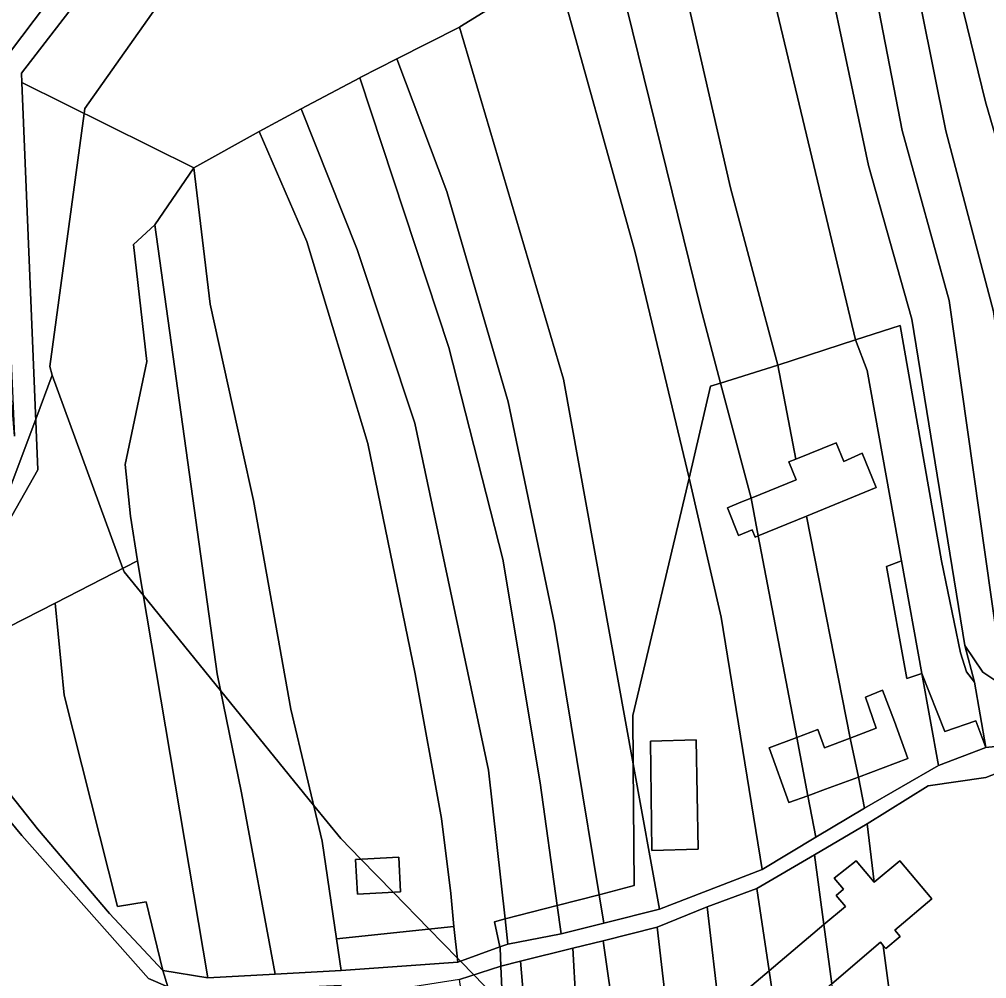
# Model space of a CAD drawing. Extents: x -502026 to -497664, y -1143484 to -1138019.
# Drawn here: x -499060 to -498838.8, y -1140861 to -1140641.6 of the extents above; entities that cross this region are included whole.
import ezdxf

# ---------------------------------------------------------------- set-up
doc = ezdxf.new("R2010")
doc.units = 0
for name, color, linetype in [('31', 7, 'Continuous'), ('37', 7, 'Continuous'), ('55', 7, 'Continuous'), ('62', 7, 'Continuous'), ('7', 7, 'Continuous')]:
    doc.layers.add(name, color=color, linetype=linetype)

msp = doc.modelspace()

# ---------------------------------------------------------------- linework, layer by layer
at = {"layer": '31'}
msp.add_lwpolyline([(-498937.32, -1140629.72), (-498959.23, -1140643.29), (-498959.33, -1140643.34), (-498973.7, -1140650.63), (-498982.06, -1140654.88), (-498982.16, -1140654.94), (-498995.52, -1140662.09), (-499005.19, -1140667.27), (-499020.1, -1140675.56), (-499059.42, -1140656.04), (-499059.51, -1140653.93), (-499039.93, -1140628.44)], dxfattribs=at)
at = {"layer": '37'}
for points in [[(-498868.78, -1140714.9), (-498886.5, -1140720.67), (-498897.34, -1140680.14), (-498911.97, -1140616.22), (-498894.57, -1140606.97)], [(-498879.88, -1140608.33), (-498865.79, -1140674.99), (-498855.85, -1140710.14), (-498843.75, -1140784.8), (-498841.59, -1140793.2), (-498843.41, -1140790.82), (-498844.72, -1140786.5), (-498849.11, -1140765.45), (-498858.59, -1140711.59), (-498868.78, -1140714.9), (-498894.57, -1140606.97)], [(-498886.5, -1140720.67), (-498899.62, -1140724.8), (-498904.24, -1140707.39), (-498924.99, -1140623.14), (-498911.97, -1140616.22), (-498897.34, -1140680.14)], [(-498899.62, -1140724.8), (-498901.91, -1140725.52), (-498906.82, -1140746.51), (-498919.24, -1140694.63), (-498937.32, -1140629.72), (-498937.03, -1140629.54), (-498924.99, -1140623.14), (-498904.24, -1140707.39)], [(-498906.82, -1140746.51), (-498919.69, -1140800.87), (-498919.61, -1140811.92), (-498935.58, -1140723.88), (-498959.33, -1140643.34), (-498959.23, -1140643.29), (-498937.32, -1140629.72), (-498919.24, -1140694.63)], [(-498919.61, -1140811.92), (-498919.41, -1140839.75), (-498927.43, -1140841.82), (-498937.62, -1140779.94), (-498948.21, -1140729.11), (-498962.26, -1140680.97), (-498973.7, -1140650.63), (-498959.33, -1140643.34), (-498935.58, -1140723.88)], [(-498927.43, -1140841.82), (-498936.98, -1140844.29), (-498940.91, -1140816.25), (-498949.42, -1140765.04), (-498961.81, -1140716.65), (-498982.16, -1140654.94), (-498982.06, -1140654.88), (-498973.7, -1140650.63), (-498962.26, -1140680.97), (-498948.21, -1140729.11), (-498937.62, -1140779.94)], [(-498936.98, -1140844.29), (-498948.93, -1140847.38), (-498952.74, -1140813.37), (-498969.59, -1140733.98), (-498982.74, -1140694.27), (-498995.52, -1140662.09), (-498982.16, -1140654.94), (-498961.81, -1140716.65), (-498949.42, -1140765.04), (-498940.91, -1140816.25)], [(-498948.93, -1140847.38), (-498951.35, -1140848), (-498950.11, -1140853.73), (-498959.73, -1140857.26), (-498960.64, -1140849.07), (-498961.35, -1140841.54), (-498963.42, -1140824.38), (-498969.45, -1140791.28), (-498980.28, -1140738.62), (-498994.23, -1140692.39), (-499005.19, -1140667.27), (-498995.52, -1140662.09), (-498982.74, -1140694.27), (-498969.59, -1140733.98), (-498952.74, -1140813.37)], [(-498960.64, -1140849.07), (-498987.49, -1140851.9), (-498990.74, -1140829.55), (-498997.95, -1140799.42), (-499006.43, -1140751.67), (-499009.1, -1140739.58), (-499016.37, -1140706.74), (-499020.1, -1140675.56), (-499005.19, -1140667.27), (-498994.23, -1140692.39), (-498980.28, -1140738.62), (-498969.45, -1140791.28), (-498963.42, -1140824.38), (-498961.35, -1140841.54)], [(-498987.49, -1140851.9), (-498986.43, -1140859.19), (-499001.5, -1140859.99), (-499009.17, -1140818.53), (-499014.78, -1140791.28), (-499029, -1140688.61), (-499020.1, -1140675.56), (-499016.37, -1140706.74), (-499009.1, -1140739.58), (-499006.43, -1140751.67), (-498997.95, -1140799.42), (-498990.74, -1140829.55)], [(-499001.5, -1140859.99), (-499016.91, -1140860.81), (-499032.97, -1140765.49), (-499034.62, -1140755.24), (-499035.84, -1140743.39), (-499030.81, -1140719.88), (-499033.93, -1140693.11), (-499029, -1140688.61), (-499014.78, -1140791.28), (-499009.17, -1140818.53)], [(-499016.91, -1140860.81), (-499027.17, -1140859.16), (-499031.03, -1140843.42), (-499037.55, -1140844.52), (-499049.74, -1140796.19), (-499051.81, -1140775.1), (-499032.97, -1140765.49)], [(-499027.17, -1140859.16), (-499039.41, -1140846.13), (-499055.84, -1140826.78), (-499083.85, -1140791.45), (-499051.81, -1140775.1), (-499049.74, -1140796.19), (-499037.55, -1140844.52), (-499031.03, -1140843.42)], [(-498972.84, -1140841.17), (-498973.25, -1140833.24), (-498983.15, -1140833.74), (-498982.69, -1140841.7)], [(-498959.73, -1140857.26), (-498986.43, -1140859.19), (-498987.49, -1140851.9), (-498960.64, -1140849.07)], [(-498941.88, -1140897.91), (-498929.33, -1140978.43), (-498931.07, -1140992.17), (-498931.93, -1140999.36), (-498923.91, -1141013.22), (-498922.61, -1141021.53), (-498929.11, -1141022.36), (-498934.05, -1141023), (-498950.46, -1140920.8), (-498959.32, -1140861.25), (-498949.88, -1140858.17), (-498949.21, -1140873.52), (-498943.73, -1140891.64)]]:
    msp.add_lwpolyline(points, close=True, dxfattribs=at)
at = {"layer": '55'}
for points in [[(-499064.92, -1140652.65), (-499045.77, -1140627.37), (-499039.93, -1140628.44), (-499059.51, -1140653.93), (-499059.42, -1140656.04), (-499055.8, -1140744.6), (-499080.97, -1140788.98)], [(-498829.76, -1140811.43), (-498838.99, -1140814.99), (-498852.13, -1140816.9), (-498866.08, -1140825.62), (-498878.17, -1140832.7), (-498891.32, -1140840.4), (-498902.68, -1140844.57), (-498914.15, -1140849.26), (-498926.5, -1140852.34), (-498933.45, -1140854.08), (-498945.37, -1140857.05), (-498949.88, -1140858.17), (-498950.06, -1140853.98), (-498950.11, -1140853.73), (-498948.29, -1140853.13), (-498936.08, -1140850.74), (-498926.35, -1140848.37), (-498913.59, -1140845.11), (-498890.12, -1140836.06), (-498877.86, -1140828.7), (-498866.72, -1140822.01), (-498849.78, -1140812.26), (-498838.96, -1140808.18), (-498831.08, -1140807.31)], [(-498860.34, -1140869.46), (-498862.43, -1140853.43), (-498861.83, -1140854.15), (-498858.54, -1140851.4), (-498859.76, -1140849.92), (-498851.35, -1140842.75), (-498858.65, -1140834.08), (-498864.47, -1140838.98), (-498866.08, -1140825.62), (-498852.13, -1140816.9), (-498838.99, -1140814.99), (-498829.76, -1140811.43)]]:
    msp.add_lwpolyline(points, dxfattribs=at)
for points in [[(-499061.08, -1140736.96), (-499064.16, -1140698.58), (-499068.76, -1140665.31), (-499063.95, -1140639.83), (-499052.36, -1140629.03), (-499045.77, -1140627.37), (-499064.92, -1140652.65)], [(-499020.1, -1140675.56), (-499029, -1140688.61), (-499033.93, -1140693.11), (-499030.81, -1140719.88), (-499035.84, -1140743.39), (-499034.62, -1140755.24), (-499032.97, -1140765.49), (-499051.81, -1140775.1), (-499083.85, -1140791.45), (-499088.14, -1140793.58), (-499093.69, -1140800.62), (-499095.98, -1140796.53), (-499080.97, -1140788.98), (-499055.8, -1140744.6), (-499059.42, -1140656.04)], [(-498841.59, -1140793.2), (-498838.96, -1140808.18), (-498841.28, -1140802.06), (-498848.33, -1140804.53), (-498853.59, -1140791.2), (-498858.25, -1140765.46), (-498866.12, -1140721.93), (-498868.78, -1140714.9), (-498858.59, -1140711.59), (-498849.11, -1140765.45), (-498844.72, -1140786.5), (-498843.41, -1140790.82)], [(-498858.25, -1140765.46), (-498861.65, -1140766.74), (-498857, -1140792.38), (-498853.59, -1140791.2), (-498849.78, -1140812.26), (-498866.72, -1140822.01), (-498868.07, -1140814.91), (-498856.83, -1140810.65), (-498859.83, -1140802.2), (-498862.57, -1140795.07), (-498866.51, -1140796.62), (-498864.05, -1140803.71), (-498869.99, -1140805.98), (-498880.01, -1140755.25), (-498864.06, -1140748.68), (-498867.26, -1140740.84), (-498871.46, -1140742.72), (-498873.19, -1140738.43), (-498882.42, -1140742.16), (-498886.5, -1140720.67), (-498868.78, -1140714.9), (-498866.12, -1140721.93)], [(-498882.42, -1140742.16), (-498884.01, -1140742.8), (-498882.36, -1140746.94), (-498892.65, -1140751.1), (-498899.62, -1140724.8), (-498886.5, -1140720.67)], [(-498892.65, -1140751.1), (-498894.96, -1140752.04), (-498898.08, -1140753.3), (-498895.52, -1140759.64), (-498892.39, -1140758.38), (-498891.69, -1140760.06), (-498891, -1140759.77), (-498882.21, -1140805.86), (-498888.54, -1140808.24), (-498883.98, -1140820.72), (-498879.67, -1140819.18), (-498877.86, -1140828.7), (-498890.12, -1140836.06), (-498899.51, -1140778.35), (-498906.82, -1140746.51), (-498901.91, -1140725.52), (-498899.62, -1140724.8)], [(-498880.01, -1140755.25), (-498891, -1140759.77), (-498892.65, -1140751.1), (-498882.36, -1140746.94), (-498884.01, -1140742.8), (-498882.42, -1140742.16), (-498873.19, -1140738.43), (-498871.46, -1140742.72), (-498867.26, -1140740.84), (-498864.06, -1140748.68)], [(-498890.12, -1140836.06), (-498913.59, -1140845.11), (-498919.61, -1140811.92), (-498919.69, -1140800.87), (-498906.82, -1140746.51), (-498899.51, -1140778.35)], [(-498891, -1140759.77), (-498891.69, -1140760.06), (-498892.39, -1140758.38), (-498895.52, -1140759.64), (-498898.08, -1140753.3), (-498894.96, -1140752.04), (-498892.65, -1140751.1)], [(-498869.99, -1140805.98), (-498875.89, -1140808.23), (-498877.38, -1140804.04), (-498882.21, -1140805.86), (-498891, -1140759.77), (-498880.01, -1140755.25)], [(-498853.59, -1140791.2), (-498857, -1140792.38), (-498861.65, -1140766.74), (-498858.25, -1140765.46)], [(-498834.88, -1140794.09), (-498824.4, -1140796.44), (-498814.65, -1140798.62), (-498813.42, -1140805.36), (-498821.9, -1140806.3), (-498831.08, -1140807.31), (-498838.96, -1140808.18), (-498841.59, -1140793.2), (-498843.75, -1140784.8), (-498839.62, -1140790.94)], [(-499027.17, -1140859.16), (-499026.07, -1140862.91), (-499030.49, -1140860.96), (-499059.43, -1140828.31), (-499088.14, -1140793.58), (-499083.85, -1140791.45), (-499055.84, -1140826.78), (-499039.41, -1140846.13)], [(-498838.96, -1140808.18), (-498849.78, -1140812.26), (-498853.59, -1140791.2), (-498848.33, -1140804.53), (-498841.28, -1140802.06)], [(-499026.07, -1140862.91), (-499025.31, -1140901.92), (-499045.76, -1140905.71), (-499036.36, -1140939.98), (-499029.76, -1140973.78), (-499028.12, -1140987.18), (-499023, -1141004.29), (-499026.05, -1141018.97), (-499027.79, -1141042.52), (-499029.21, -1141087.84), (-499073.37, -1141096.58), (-499074.18, -1141090.69), (-499058.7, -1141085.37), (-499061.09, -1141020.67), (-499052.02, -1141001.86), (-499042.46, -1140998.31), (-499057.38, -1140940.7), (-499073.21, -1140904.83), (-499068.35, -1140891.61), (-499076.01, -1140832.19), (-499093.69, -1140800.62), (-499088.14, -1140793.58), (-499059.43, -1140828.31), (-499030.49, -1140860.96)], [(-498868.07, -1140814.91), (-498869.99, -1140805.98), (-498864.05, -1140803.71), (-498866.51, -1140796.62), (-498862.57, -1140795.07), (-498859.83, -1140802.2), (-498856.83, -1140810.65)], [(-498869.99, -1140805.98), (-498868.07, -1140814.91), (-498875.61, -1140817.72), (-498879.67, -1140819.18), (-498882.21, -1140805.86), (-498877.38, -1140804.04), (-498875.89, -1140808.23)], [(-498904.76, -1140831.44), (-498915.36, -1140831.68), (-498915.68, -1140806.72), (-498905.24, -1140806.43)], [(-498904.76, -1140831.44), (-498905.24, -1140806.43), (-498915.68, -1140806.72), (-498915.36, -1140831.68)], [(-498879.67, -1140819.18), (-498883.98, -1140820.72), (-498888.54, -1140808.24), (-498882.21, -1140805.86)], [(-498913.59, -1140845.11), (-498926.35, -1140848.37), (-498927.43, -1140841.82), (-498919.41, -1140839.75), (-498919.61, -1140811.92)], [(-498866.72, -1140822.01), (-498877.86, -1140828.7), (-498879.67, -1140819.18), (-498875.61, -1140817.72), (-498868.07, -1140814.91)], [(-498864.47, -1140838.98), (-498868.62, -1140834.04), (-498873.65, -1140838.06), (-498871.55, -1140840.55), (-498873.23, -1140841.98), (-498871.08, -1140844.49), (-498876.02, -1140848.67), (-498878.17, -1140832.7), (-498866.08, -1140825.62)], [(-498972.84, -1140841.17), (-498982.69, -1140841.7), (-498983.15, -1140833.74), (-498973.25, -1140833.24)], [(-498876.02, -1140848.67), (-498888.51, -1140859.24), (-498891.32, -1140840.4), (-498878.17, -1140832.7)], [(-498864.47, -1140838.98), (-498858.65, -1140834.08), (-498851.35, -1140842.75), (-498859.76, -1140849.92), (-498858.54, -1140851.4), (-498861.83, -1140854.15), (-498862.43, -1140853.43), (-498863.05, -1140852.7), (-498874.21, -1140862.18), (-498876.02, -1140848.67), (-498871.08, -1140844.49), (-498873.23, -1140841.98), (-498871.55, -1140840.55), (-498873.65, -1140838.06), (-498868.62, -1140834.04)], [(-498888.51, -1140859.24), (-498899.85, -1140868.84), (-498902.68, -1140844.57), (-498891.32, -1140840.4)], [(-498926.35, -1140848.37), (-498936.08, -1140850.74), (-498936.98, -1140844.29), (-498927.43, -1140841.82)], [(-498936.08, -1140850.74), (-498948.29, -1140853.13), (-498948.93, -1140847.38), (-498936.98, -1140844.29)], [(-498899.85, -1140868.84), (-498901.05, -1140869.86), (-498902.23, -1140868.48), (-498905.59, -1140871.35), (-498904.42, -1140872.73), (-498910.8, -1140878.16), (-498914.15, -1140849.26), (-498902.68, -1140844.57)], [(-498948.29, -1140853.13), (-498950.11, -1140853.73), (-498951.35, -1140848), (-498948.93, -1140847.38)], [(-498910.8, -1140878.16), (-498914.4, -1140881.22), (-498912.57, -1140883.35), (-498914.65, -1140885.11), (-498910.87, -1140889.54), (-498909.6, -1140888.47), (-498906.95, -1140911.38), (-498912.43, -1140916.08), (-498905.46, -1140924.21), (-498897.85, -1140977.47), (-498896.18, -1140993.9), (-498906.51, -1141007.1), (-498912.97, -1140946.47), (-498926.5, -1140852.34), (-498914.15, -1140849.26)], [(-498874.21, -1140862.18), (-498886.51, -1140872.63), (-498888.51, -1140859.24), (-498876.02, -1140848.67)], [(-498949.88, -1140858.17), (-498959.32, -1140861.25), (-498986.02, -1140865.45), (-498986.43, -1140862.59), (-499001.47, -1140863.31), (-499016.46, -1140864.79), (-499026.07, -1140862.91), (-499027.17, -1140859.16), (-499016.91, -1140860.81), (-499001.5, -1140859.99), (-498986.43, -1140859.19), (-498959.73, -1140857.26), (-498950.11, -1140853.73), (-498950.06, -1140853.98)], [(-498912.99, -1141020.47), (-498919.31, -1141021.17), (-498919.45, -1141020.92), (-498923.91, -1141013.22), (-498929.33, -1140978.43), (-498925.95, -1140951.8), (-498941.88, -1140897.91), (-498945.37, -1140857.05), (-498933.45, -1140854.08), (-498930.68, -1140902.87)], [(-498906.51, -1141007.1), (-498909.95, -1141011.49), (-498905.69, -1141014.85), (-498905.18, -1141019.61), (-498912.99, -1141020.47), (-498930.68, -1140902.87), (-498933.45, -1140854.08), (-498926.5, -1140852.34), (-498912.97, -1140946.47)], [(-498862.43, -1140853.43), (-498860.34, -1140869.46), (-498861.28, -1140870.26), (-498862.56, -1140868.64), (-498872.26, -1140876.71), (-498874.21, -1140862.18), (-498863.05, -1140852.7)], [(-498941.88, -1140897.91), (-498943.73, -1140891.64), (-498949.21, -1140873.52), (-498949.88, -1140858.17), (-498945.37, -1140857.05)], [(-498886.51, -1140872.63), (-498898.24, -1140882.6), (-498899.85, -1140868.84), (-498888.51, -1140859.24)]]:
    msp.add_lwpolyline(points, close=True, dxfattribs=at)
at = {"layer": '62'}
for points in [[(-499023.5, -1140631.5), (-499045, -1140662), (-499045.15, -1140663.12), (-499053, -1140721), (-499052.5, -1140723), (-499056.27, -1140733.02), (-499067, -1140761.5)], [(-498949.5, -1140866.93), (-498956.07, -1140860.19), (-498959.14, -1140857.04), (-498959.83, -1140856.33), (-498966.33, -1140849.67), (-498974.54, -1140841.26), (-498981.94, -1140833.68), (-498986.5, -1140829), (-498992.7, -1140821.36), (-499013.99, -1140795.12), (-499031.64, -1140773.37), (-499036, -1140768), (-499036.3, -1140767.19), (-499052.5, -1140723), (-499053, -1140721), (-499045.15, -1140663.12), (-499045, -1140662), (-499023.5, -1140631.5)], [(-499067, -1140761.5), (-499056.27, -1140733.02), (-499052.5, -1140723), (-499036.3, -1140767.19), (-499036, -1140768), (-499031.64, -1140773.37), (-499013.99, -1140795.12), (-498992.7, -1140821.36), (-498986.5, -1140829), (-498981.94, -1140833.68), (-498974.54, -1140841.26), (-498966.33, -1140849.67), (-498959.83, -1140856.33), (-498959.14, -1140857.04), (-498956.07, -1140860.19), (-498949.5, -1140866.93)]]:
    msp.add_lwpolyline(points, dxfattribs=at)
at = {"layer": '7'}
for points in [[(-498795.52, -1140736.85), (-498794.52, -1140742.43), (-498821.88, -1140746.57), (-498828.24, -1140697.68), (-498839.03, -1140660.44), (-498851.62, -1140608.94), (-498827.48, -1140595.03), (-498814.32, -1140641.31), (-498802.78, -1140696.5)], [(-498869.14, -1140609.91), (-498858.08, -1140666.99), (-498847.32, -1140705.92), (-498834.88, -1140794.09), (-498839.62, -1140790.94), (-498843.75, -1140784.8), (-498855.85, -1140710.14), (-498865.79, -1140674.99), (-498879.88, -1140608.33)], [(-498859.35, -1140611.25), (-498848.09, -1140667.11), (-498837.23, -1140708.38), (-498824.4, -1140796.44), (-498834.88, -1140794.09), (-498847.32, -1140705.92), (-498858.08, -1140666.99), (-498869.14, -1140609.91)], [(-498821.88, -1140746.57), (-498817.52, -1140777.97), (-498816.33, -1140786.5), (-498814.65, -1140798.62), (-498824.4, -1140796.44), (-498837.23, -1140708.38), (-498848.09, -1140667.11), (-498859.35, -1140611.25), (-498851.62, -1140608.94), (-498839.03, -1140660.44), (-498828.24, -1140697.68)]]:
    msp.add_lwpolyline(points, close=True, dxfattribs=at)

doc.saveas('drawing.dxf')
